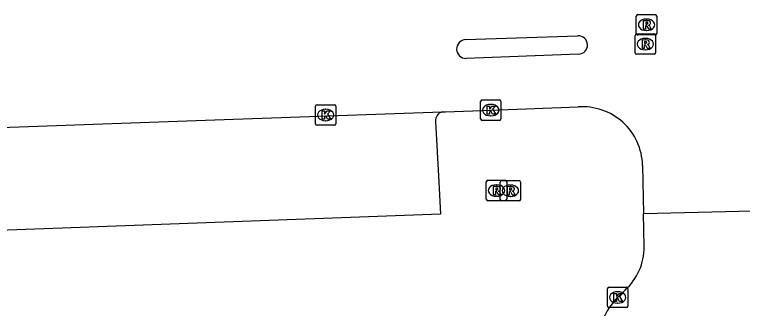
# Model space of a CAD drawing. Extents: x 160557 to 161245, y 385330 to 386505.
# Drawn here: x 160942.08 to 160977.75, y 386414.66 to 386429.06 of the extents above; entities that cross this region are included whole.
import ezdxf

# ---------------------------------------------------------------- set-up
doc = ezdxf.new("R2010")
doc.units = 0
for name, color, linetype in [('IMGEO_Kolk', 7, 'Continuous'), ('IMGEO_Rijbaan_lokaal_open', 7, 'Continuous'), ('IMGEO_Rioolput', 7, 'Continuous'), ('IMGEO_Voetpad_open', 7, 'Continuous')]:
    doc.layers.add(name, color=color, linetype=linetype)

msp = doc.modelspace()

# ---------------------------------------------------------------- linework, layer by layer
at = {"layer": 'IMGEO_Kolk'}
for p, q in [((160964.989, 386424.877), (160965.841, 386424.877)), ((160956.824, 386423.711), (160956.824, 386424.563)), ((160956.899, 386424.637), (160957.751, 386424.637)), ((160957.825, 386424.563), (160957.825, 386423.711)), ((160964.914, 386423.951), (160964.914, 386424.803)), ((160965.402, 386424.657), (160965.427, 386424.657)), ((160965.915, 386424.803), (160965.915, 386423.951)), ((160957.312, 386424.417), (160957.337, 386424.417)), ((160957.335, 386423.857), (160957.31, 386423.857)), ((160965.841, 386423.877), (160964.989, 386423.877)), ((160965.425, 386424.097), (160965.4, 386424.097)), ((160957.751, 386423.637), (160956.899, 386423.637)), ((160971.132, 386414.777), (160971.132, 386415.629)), ((160971.207, 386415.703), (160972.059, 386415.703)), ((160972.133, 386415.629), (160972.133, 386414.777)), ((160971.62, 386415.483), (160971.645, 386415.483)), ((160971.643, 386414.923), (160971.618, 386414.923)), ((160972.059, 386414.703), (160971.207, 386414.703))]:
    msp.add_line(p, q, dxfattribs=at)
for points in [[(160964.989, 386424.877), (160965.841, 386424.877)], [(160956.824, 386423.711), (160956.824, 386424.563)], [(160956.899, 386424.637), (160957.751, 386424.637)], [(160957.825, 386424.563), (160957.825, 386423.711)], [(160964.914, 386423.951), (160964.914, 386424.803)], [(160965.235, 386424.577), (160965.358, 386424.577), (160965.358, 386424.426), (160965.488, 386424.577), (160965.652, 386424.577), (160965.506, 386424.426), (160965.659, 386424.177), (160965.507, 386424.177), (160965.422, 386424.341), (160965.358, 386424.274), (160965.358, 386424.177), (160965.235, 386424.177), (160965.235, 386424.577)], [(160965.915, 386424.803), (160965.915, 386423.951)], [(160957.145, 386424.337), (160957.268, 386424.337), (160957.268, 386424.186), (160957.398, 386424.337), (160957.562, 386424.337), (160957.416, 386424.186), (160957.569, 386423.937), (160957.417, 386423.937), (160957.332, 386424.101), (160957.268, 386424.034), (160957.268, 386423.937), (160957.145, 386423.937), (160957.145, 386424.337)], [(160965.841, 386423.877), (160964.989, 386423.877)], [(160957.751, 386423.637), (160956.899, 386423.637)], [(160971.132, 386414.777), (160971.132, 386415.629)], [(160971.207, 386415.703), (160972.059, 386415.703)], [(160972.133, 386415.629), (160972.133, 386414.777)], [(160971.453, 386415.403), (160971.576, 386415.403), (160971.576, 386415.252), (160971.706, 386415.403), (160971.87, 386415.403), (160971.724, 386415.252), (160971.877, 386415.003), (160971.725, 386415.003), (160971.64, 386415.167), (160971.576, 386415.1), (160971.576, 386415.003), (160971.453, 386415.003), (160971.453, 386415.403)], [(160972.059, 386414.703), (160971.207, 386414.703)]]:
    msp.add_lwpolyline(points, dxfattribs=at)
for centre, start, end in [((160964.991, 386424.801), 91.552, 178.448), ((160964.991, 386424.801), 91.552, 178.448), ((160965.839, 386424.801), 1.552, 88.448), ((160965.839, 386424.801), 1.552, 88.448), ((160956.901, 386424.561), 91.552, 178.448), ((160956.901, 386424.561), 91.552, 178.448), ((160957.749, 386424.561), 1.552, 88.448), ((160957.749, 386424.561), 1.552, 88.448), ((160964.991, 386423.953), 181.552, 268.448), ((160964.991, 386423.953), 181.552, 268.448), ((160965.839, 386423.953), 271.552, 358.448), ((160965.839, 386423.953), 271.552, 358.448), ((160956.901, 386423.713), 181.552, 268.448), ((160956.901, 386423.713), 181.552, 268.448), ((160957.749, 386423.713), 271.552, 358.448), ((160957.749, 386423.713), 271.552, 358.448), ((160971.209, 386415.627), 91.552, 178.448), ((160971.209, 386415.627), 91.552, 178.448), ((160972.057, 386415.627), 1.552, 88.448), ((160972.057, 386415.627), 1.552, 88.448), ((160971.209, 386414.779), 181.552, 268.448), ((160971.209, 386414.779), 181.552, 268.448), ((160972.057, 386414.779), 271.552, 358.448), ((160972.057, 386414.779), 271.552, 358.448)]:
    msp.add_arc(centre, 0.0765, start, end, dxfattribs=at)
for centre, major_axis, ratio, start_param, end_param in [((160965.401, 386424.377), (-0.387, 0.002), 0.722429, 4.712389, 7.853982), ((160965.426, 386424.377), (-0.39, 0.002), 0.717154, 1.570796, 4.712389), ((160957.311, 386424.137), (-0.387, 0.002), 0.722429, 4.712389, 7.853982), ((160957.336, 386424.137), (-0.39, 0.002), 0.717154, 1.570796, 4.712389), ((160971.619, 386415.203), (-0.387, 0.002), 0.722429, 4.712389, 7.853982), ((160971.644, 386415.203), (-0.39, 0.002), 0.717154, 1.570796, 4.712389)]:
    msp.add_ellipse(centre, major_axis=major_axis, ratio=ratio, start_param=start_param, end_param=end_param, dxfattribs=at)
at = {"layer": 'IMGEO_Rijbaan_lokaal_open'}
for points in [[(160964.183, 386427.829), (160969.687, 386428.019)], [(160969.72, 386427.118), (160964.213, 386426.908)], [(160963.037, 386424.292), (160963.2, 386424.298), (160965.415, 386424.377), (160969.692, 386424.531)], [(160924.706, 386422.875), (160936.792, 386423.365), (160952.353, 386423.923), (160963.037, 386424.292)], [(160972.851, 386421.67), (160972.902, 386419.308)], [(160972.902, 386419.308), (160978.929, 386419.462)], [(160972.937, 386417.677), (160972.902, 386419.308)], [(160971.477, 386415.026), (160971.633, 386415.203), (160971.997, 386415.567)]]:
    msp.add_lwpolyline(points, dxfattribs=at)
for centre, radius, start, end in [((160964.203, 386427.369), 0.461, 92.4297, 271.3016), ((160969.703, 386427.568), 0.451, 272.1063, 92.0888), ((160969.918, 386421.606), 2.934, 1.2534, 94.4144), ((160970.092, 386417.68), 2.845, 312.0381, 359.9362), ((160973.641, 386413.07), 2.917, 137.8931, 184.451)]:
    msp.add_arc(centre, radius, start, end, dxfattribs=at)
at = {"layer": 'IMGEO_Rioolput'}
for p, q in [((160972.547, 386428.131), (160972.547, 386428.983)), ((160972.622, 386429.057), (160973.474, 386429.057)), ((160973.035, 386428.837), (160973.06, 386428.837)), ((160973.548, 386428.983), (160973.548, 386428.131)), ((160972.565, 386428.112), (160973.417, 386428.112)), ((160973.058, 386428.277), (160973.033, 386428.277)), ((160972.49, 386427.186), (160972.49, 386428.038)), ((160973.474, 386428.057), (160972.622, 386428.057)), ((160972.978, 386427.892), (160973.003, 386427.892)), ((160973.491, 386428.038), (160973.491, 386427.186)), ((160973.417, 386427.112), (160972.565, 386427.112)), ((160973.001, 386427.332), (160972.976, 386427.332)), ((160965.194, 386420.013), (160965.194, 386420.865)), ((160965.269, 386420.939), (160966.121, 386420.939)), ((160965.682, 386420.719), (160965.707, 386420.719)), ((160965.877, 386420.004), (160965.877, 386420.856)), ((160965.952, 386420.93), (160966.804, 386420.93)), ((160966.195, 386420.865), (160966.195, 386420.013)), ((160966.365, 386420.71), (160966.39, 386420.71)), ((160966.878, 386420.856), (160966.878, 386420.004)), ((160966.121, 386419.939), (160965.269, 386419.939)), ((160965.705, 386420.159), (160965.68, 386420.159)), ((160966.804, 386419.93), (160965.952, 386419.93)), ((160966.388, 386420.15), (160966.363, 386420.15))]:
    msp.add_line(p, q, dxfattribs=at)
for points in [[(160972.547, 386428.131), (160972.547, 386428.983)], [(160972.622, 386429.057), (160973.474, 386429.057)], [(160973.548, 386428.983), (160973.548, 386428.131)], [(160973.136, 386428.755), (160972.884, 386428.757), (160972.884, 386428.357)], [(160972.884, 386428.357), (160973.008, 386428.357), (160973.008, 386428.519), (160973.019, 386428.519)], [(160973.062, 386428.676), (160973.008, 386428.676), (160973.008, 386428.595)], [(160973.008, 386428.595), (160973.06, 386428.595)], [(160973.066, 386428.49), (160973.137, 386428.357), (160973.277, 386428.357), (160973.212, 386428.483)], [(160972.565, 386428.112), (160973.417, 386428.112)], [(160972.49, 386427.186), (160972.49, 386428.038)], [(160973.474, 386428.057), (160972.622, 386428.057)], [(160973.079, 386427.81), (160972.827, 386427.812), (160972.827, 386427.412)], [(160973.005, 386427.731), (160972.951, 386427.731), (160972.951, 386427.65)], [(160973.491, 386428.038), (160973.491, 386427.186)], [(160972.827, 386427.412), (160972.951, 386427.412), (160972.951, 386427.574), (160972.962, 386427.574)], [(160972.951, 386427.65), (160973.003, 386427.65)], [(160973.009, 386427.545), (160973.08, 386427.412), (160973.22, 386427.412), (160973.155, 386427.538)], [(160973.417, 386427.112), (160972.565, 386427.112)], [(160965.194, 386420.013), (160965.194, 386420.865)], [(160965.269, 386420.939), (160966.121, 386420.939)], [(160965.783, 386420.637), (160965.531, 386420.639), (160965.531, 386420.239)], [(160965.877, 386420.004), (160965.877, 386420.856)], [(160965.952, 386420.93), (160966.804, 386420.93)], [(160966.195, 386420.865), (160966.195, 386420.013)], [(160966.466, 386420.628), (160966.214, 386420.63), (160966.214, 386420.23)], [(160966.878, 386420.856), (160966.878, 386420.004)], [(160965.531, 386420.239), (160965.655, 386420.239), (160965.655, 386420.401), (160965.666, 386420.401)], [(160965.709, 386420.558), (160965.655, 386420.558), (160965.655, 386420.477)], [(160965.655, 386420.477), (160965.707, 386420.477)], [(160965.713, 386420.372), (160965.784, 386420.239), (160965.924, 386420.239), (160965.859, 386420.365)], [(160966.214, 386420.23), (160966.338, 386420.23), (160966.338, 386420.392), (160966.349, 386420.392)], [(160966.392, 386420.549), (160966.338, 386420.549), (160966.338, 386420.468)], [(160966.338, 386420.468), (160966.39, 386420.468)], [(160966.396, 386420.363), (160966.467, 386420.23), (160966.607, 386420.23), (160966.542, 386420.356)], [(160966.121, 386419.939), (160965.269, 386419.939)], [(160966.804, 386419.93), (160965.952, 386419.93)]]:
    msp.add_lwpolyline(points, dxfattribs=at)
for centre, radius, start, end in [((160972.624, 386428.981), 0.0765, 91.552, 178.448), ((160972.624, 386428.981), 0.0765, 91.552, 178.448), ((160973.472, 386428.981), 0.0765, 1.552, 88.448), ((160973.472, 386428.981), 0.0765, 1.552, 88.448), ((160973.018, 386428.466), 0.0533, 26.0293, 88.6989), ((160973.044, 386428.784), 0.19, 274.7715, 282.9687), ((160973.068, 386428.58), 0.0964, 77.0061, 93.1865), ((160973.082, 386428.637), 0.0378, 276.6634, 79.6772), ((160973.135, 386428.645), 0.109, 350.3612, 89.416), ((160973.133, 386428.645), 0.112, 277.5842, 350.9817), ((160973.117, 386428.43), 0.108, 29.5134, 73.7905), ((160972.567, 386428.036), 0.0765, 91.552, 178.448), ((160972.567, 386428.036), 0.0765, 91.552, 178.448), ((160972.624, 386428.133), 0.0765, 181.552, 268.448), ((160972.624, 386428.133), 0.0765, 181.552, 268.448), ((160973.415, 386428.036), 0.0765, 1.552, 88.448), ((160973.415, 386428.036), 0.0765, 1.552, 88.448), ((160973.472, 386428.133), 0.0765, 271.552, 358.448), ((160973.472, 386428.133), 0.0765, 271.552, 358.448), ((160973.011, 386427.635), 0.0964, 77.0061, 93.1865), ((160973.025, 386427.692), 0.0378, 276.6634, 79.6772), ((160973.078, 386427.7), 0.109, 350.3612, 89.416), ((160972.961, 386427.521), 0.0533, 26.0293, 88.6989), ((160972.987, 386427.839), 0.19, 274.7715, 282.9687), ((160973.076, 386427.7), 0.112, 277.5842, 350.9817), ((160973.06, 386427.485), 0.108, 29.5134, 73.7905), ((160972.567, 386427.188), 0.0765, 181.552, 268.448), ((160972.567, 386427.188), 0.0765, 181.552, 268.448), ((160973.415, 386427.188), 0.0765, 271.552, 358.448), ((160973.415, 386427.188), 0.0765, 271.552, 358.448), ((160965.271, 386420.863), 0.0765, 91.552, 178.448), ((160965.271, 386420.863), 0.0765, 91.552, 178.448), ((160965.782, 386420.527), 0.109, 350.3612, 89.416), ((160965.954, 386420.854), 0.0765, 91.552, 178.448), ((160965.954, 386420.854), 0.0765, 91.552, 178.448), ((160966.119, 386420.863), 0.0765, 1.552, 88.448), ((160966.119, 386420.863), 0.0765, 1.552, 88.448), ((160966.465, 386420.518), 0.109, 350.3612, 89.416), ((160966.802, 386420.854), 0.0765, 1.552, 88.448), ((160966.802, 386420.854), 0.0765, 1.552, 88.448), ((160965.665, 386420.348), 0.0533, 26.0293, 88.6989), ((160965.691, 386420.666), 0.19, 274.7715, 282.9687), ((160965.715, 386420.462), 0.0964, 77.0061, 93.1865), ((160965.729, 386420.519), 0.0378, 276.6634, 79.6772), ((160965.78, 386420.527), 0.112, 277.5842, 350.9817), ((160965.764, 386420.312), 0.108, 29.5134, 73.7905), ((160966.348, 386420.339), 0.0533, 26.0293, 88.6989), ((160966.374, 386420.657), 0.19, 274.7715, 282.9687), ((160966.398, 386420.453), 0.0964, 77.0061, 93.1865), ((160966.412, 386420.51), 0.0378, 276.6634, 79.6772), ((160966.463, 386420.518), 0.112, 277.5842, 350.9817), ((160966.447, 386420.303), 0.108, 29.5134, 73.7905), ((160965.271, 386420.015), 0.0765, 181.552, 268.448), ((160965.271, 386420.015), 0.0765, 181.552, 268.448), ((160965.954, 386420.006), 0.0765, 181.552, 268.448), ((160965.954, 386420.006), 0.0765, 181.552, 268.448), ((160966.119, 386420.015), 0.0765, 271.552, 358.448), ((160966.119, 386420.015), 0.0765, 271.552, 358.448), ((160966.802, 386420.006), 0.0765, 271.552, 358.448), ((160966.802, 386420.006), 0.0765, 271.552, 358.448)]:
    msp.add_arc(centre, radius, start, end, dxfattribs=at)
for centre, major_axis, ratio, start_param, end_param in [((160973.034, 386428.557), (-0.387, 0.002), 0.722429, 4.712389, 7.853982), ((160973.059, 386428.557), (-0.39, 0.002), 0.717154, 1.570796, 4.712389), ((160972.977, 386427.612), (-0.387, 0.002), 0.722429, 4.712389, 7.853982), ((160973.002, 386427.612), (-0.39, 0.002), 0.717154, 1.570796, 4.712389), ((160965.681, 386420.439), (-0.387, 0.002), 0.722429, 4.712389, 7.853982), ((160965.706, 386420.439), (-0.39, 0.002), 0.717154, 1.570796, 4.712389), ((160966.364, 386420.43), (-0.387, 0.002), 0.722429, 4.712389, 7.853982), ((160966.389, 386420.43), (-0.39, 0.002), 0.717154, 1.570796, 4.712389)]:
    msp.add_ellipse(centre, major_axis=major_axis, ratio=ratio, start_param=start_param, end_param=end_param, dxfattribs=at)
at = {"layer": 'IMGEO_Voetpad_open'}
msp.add_lwpolyline([(160962.713, 386423.825), (160962.874, 386420.843), (160962.958, 386419.285), (160924.95, 386417.881), (160924.706, 386422.875)], dxfattribs=at)
msp.add_arc((160963.132, 386423.88), 0.423, 103.0307, 187.4642, dxfattribs=at)

doc.saveas('drawing.dxf')
